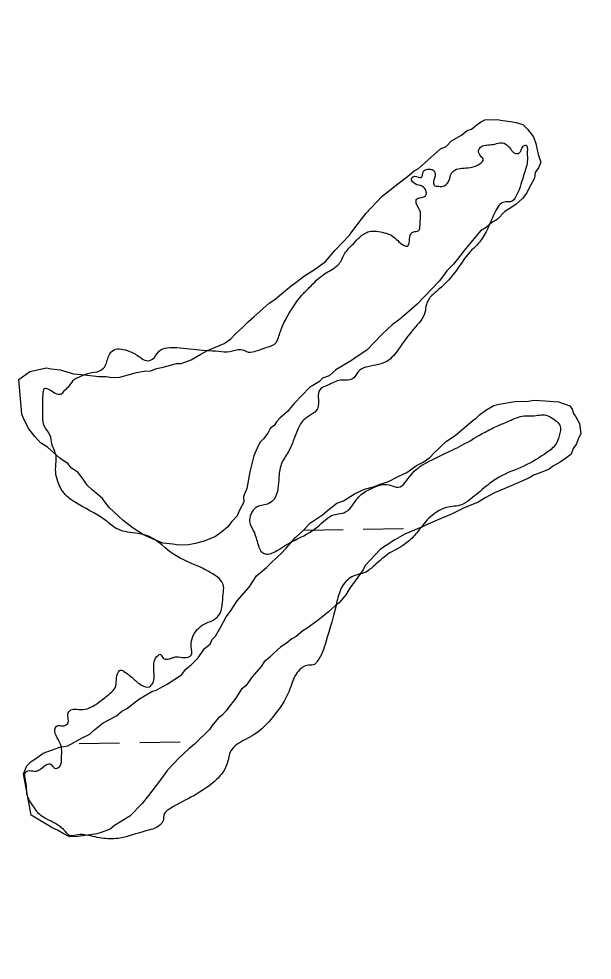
# Model space of a CAD drawing. Extents: x 3887375 to 3925618, y 296674 to 322633.
# Drawn here: x 3914283 to 3914738, y 311094 to 311841 of the extents above; entities that cross this region are included whole.
import ezdxf

# ---------------------------------------------------------------- set-up
doc = ezdxf.new("R2010")
doc.units = 0
doc.layers.add('V-RIVR-EDGE', color=7, linetype='Continuous')
doc.layers.add('V-WETL-SWMP', color=7, linetype='Continuous')

msp = doc.modelspace()

# ---------------------------------------------------------------- linework, layer by layer
at = {"layer": 'V-RIVR-EDGE'}
for points in [[(3914367.81, 309032.84), (3914370.57, 309044.75), (3914376.75, 309058.55), (3914387.58, 309096.14), (3914387.62, 309111.49), (3914386.11, 309120.71), (3914383.44, 309126.09), (3914372.32, 309129.95), (3914364.65, 309133.81), (3914362.74, 309136.5), (3914361.6, 309142.26), (3914361.63, 309153.78), (3914360.13, 309168.37), (3914360.15, 309178.34), (3914360.17, 309186.4), (3914362.1, 309188.7), (3914365.94, 309191), (3914370.55, 309190.98), (3914377.84, 309189.43), (3914383.59, 309187.11), (3914385.88, 309183.65), (3914391.64, 309182.49), (3914397.8, 309189.77), (3914399.73, 309197.44), (3914403.6, 309210.86), (3914405.92, 309217.38), (3914412.46, 309222.35), (3914420.17, 309235.77), (3914424.44, 309253.41), (3914424.45, 309259.94), (3914421.77, 309262.63), (3914402.2, 309263.45), (3914396.83, 309263.84), (3914396.45, 309267.68), (3914398.77, 309275.35), (3914403.4, 309282.25), (3914412.63, 309291.44), (3914420.72, 309301.78), (3914428.03, 309308.29), (3914438.79, 309315.94), (3914449.95, 309325.89), (3914453.81, 309334.32), (3914454.59, 309341.61), (3914448.48, 309354.68), (3914448.49, 309359.28), (3914448.52, 309368.11), (3914451.25, 309386.53), (3914454.73, 309398.8), (3914454.75, 309406.09), (3914452.09, 309416.08), (3914444.81, 309422.24), (3914443.29, 309426.08), (3914444.45, 309429.92), (3914449.45, 309433.74), (3914457.53, 309442.55), (3914458.31, 309448.69), (3914455.66, 309463.28), (3914451.09, 309477.49), (3914451.11, 309485.94), (3914453.82, 309497.06), (3914453.08, 309505.12), (3914450.43, 309522.4), (3914442.83, 309553.12), (3914439.42, 309569.63), (3914435.61, 309579.62), (3914430.24, 309584.24), (3914426.03, 309588.86), (3914425.67, 309596.92), (3914428.77, 309609.19), (3914431.85, 309611.87), (3914435.7, 309617.62), (3914438.4, 309624.91), (3914446.48, 309632.56), (3914451.1, 309635.24), (3914459.94, 309641.36), (3914464.56, 309647.49), (3914468.41, 309653.23), (3914467.66, 309658.22), (3914468.43, 309661.68), (3914472.27, 309662.82), (3914476.9, 309671.25), (3914477.3, 309676.62), (3914476.17, 309686.22), (3914478.88, 309694.28), (3914483.48, 309694.26), (3914493.46, 309694.24), (3914503.06, 309698.05), (3914510.76, 309704.94), (3914511.92, 309711.08), (3914508.48, 309714.93), (3914499.29, 309722.24), (3914497.38, 309729.16), (3914495.5, 309742.59), (3914497.06, 309752.57), (3914498.23, 309760.63), (3914504.39, 309769.44), (3914509.4, 309777.87), (3914513.28, 309793.21), (3914513.69, 309805.11), (3914514.5, 309821.23), (3914514.95, 309846.17), (3914511.15, 309862.69), (3914505.8, 309874.6), (3914497.77, 309886.13), (3914493.95, 309891.9), (3914490.5, 309894.6), (3914482.44, 309895.77), (3914479.76, 309898.46), (3914479.77, 309901.91), (3914480.57, 309913.81), (3914478.66, 309918.04), (3914472.16, 309926.11), (3914472.18, 309934.56), (3914474.12, 309943.38), (3914476.84, 309956.04), (3914477.63, 309967.94), (3914481.9, 309987.11), (3914484.24, 310000.16), (3914483.1, 310005.53), (3914476.61, 310018.98), (3914471.26, 310028.59), (3914471.28, 310036.65), (3914472.07, 310046.63), (3914475.53, 310048.54), (3914483.2, 310047.37), (3914490.5, 310047.35), (3914505.86, 310051.54), (3914510.86, 310055.36), (3914512.03, 310066.11), (3914508.61, 310079.16), (3914504.04, 310091.07), (3914497.57, 310112.97), (3914492.62, 310129.87), (3914486.88, 310137.56), (3914481.53, 310145.25), (3914480.78, 310152.16), (3914479.25, 310156.77), (3914473.52, 310165.99), (3914473.53, 310169.45), (3914478.92, 310178.26), (3914482.02, 310188.23), (3914487.82, 310206.26), (3914491.31, 310221.6), (3914501.35, 310246.52), (3914507.52, 310259.94), (3914519.07, 310270.66), (3914533.68, 310284.06), (3914548.67, 310290.16), (3914563.65, 310297.03), (3914567.88, 310301.24), (3914574.03, 310303.53), (3914584.81, 310315.4), (3914587.52, 310327.29), (3914593.31, 310340.33), (3914616.89, 310405.52), (3914619.98, 310416.64), (3914620, 310423.93), (3914620.41, 310434.29), (3914623.5, 310441.58), (3914629.66, 310448.47), (3914635.82, 310455.75), (3914647.38, 310477.21), (3914656.65, 310499.45), (3914658.98, 310511.73), (3914659.39, 310518.64), (3914658.25, 310524.78), (3914650.6, 310535.16), (3914644.86, 310542.09), (3914644.87, 310545.16), (3914647.95, 310551.67), (3914651.43, 310562.79), (3914656.09, 310581.59), (3914658.83, 310604.61), (3914656.6, 310632.64), (3914652.41, 310646.46), (3914647.44, 310656.45), (3914647.08, 310662.6), (3914650.16, 310667.58), (3914655.92, 310670.25), (3914661.68, 310670.62), (3914668.58, 310668.68), (3914672.8, 310665.22), (3914679.7, 310664.43), (3914688.54, 310667.87), (3914696.98, 310667.85), (3914705.8, 310664.37), (3914710.4, 310662.44), (3914718.85, 310661.65), (3914734.59, 310663.91), (3914747.64, 310665.8), (3914761.46, 310666.54), (3914771.06, 310666.51), (3914777.96, 310664.19), (3914784.48, 310662.64), (3914789.86, 310664.16), (3914794.49, 310677.2), (3914803.34, 310685.62), (3914813.34, 310691.74), (3914819.12, 310701.7), (3914824.13, 310708.98), (3914831.44, 310718.94), (3914836.84, 310729.68), (3914837.63, 310736.58), (3914834.19, 310744.27), (3914834.21, 310753.1), (3914841.91, 310762.67), (3914847.68, 310766.5), (3914859.96, 310766.47), (3914870.71, 310764.52), (3914877.62, 310767.96), (3914883.4, 310774.47), (3914886.87, 310782.9), (3914888.6, 310863.12), (3914888.23, 310867.72), (3914888.25, 310874.63), (3914890.95, 310881.92), (3914894.03, 310886.13), (3914899.47, 310912.22), (3914899.14, 310934.09), (3914898.4, 310942.54), (3914899.18, 310947.53), (3914903.02, 310950.59), (3914907.63, 310950.96), (3914931.41, 310946.3), (3914947.91, 310945.49), (3914957.13, 310948.54), (3914957.15, 310955.83), (3914962.96, 310978.46), (3914963.38, 310989.59), (3914963.41, 311002.25), (3914967.67, 311016.83), (3914973.08, 311031.78), (3914982.69, 311039.82), (3914989.23, 311045.56), (3914994.24, 311055.53), (3914995.81, 311067.04), (3915002.76, 311083.52), (3915008.19, 311107.31), (3915010.91, 311121.88), (3915018.26, 311142.98), (3915021.36, 311156.02), (3915019.86, 311169.84), (3915016.03, 311175.22), (3915006.45, 311181.77), (3915001.11, 311193.68), (3914998.45, 311204.05), (3914998.47, 311211.73), (3914998.87, 311219.02), (3914997.36, 311230.15), (3914995.46, 311235.53), (3914991.26, 311245.14), (3914987.06, 311253.21), (3914985.16, 311261.66), (3914976.06, 311306.2), (3914973.39, 311314.65), (3914973.41, 311320.79), (3914976.12, 311330.38), (3914981.9, 311339.96), (3914992.67, 311350.3), (3914996.92, 311362.18), (3915001.19, 311381.36), (3915003.93, 311404), (3915006.26, 311415.13), (3915011.27, 311421.64), (3915017.06, 311433.91), (3915019.01, 311448.1), (3915014.44, 311462.32), (3915011.8, 311481.13), (3915011.46, 311496.87), (3915015.75, 311524.87), (3915019.24, 311539.83), (3915018.12, 311552.5), (3915015.85, 311565.17), (3915011.26, 311572.09), (3915007.8, 311572.1), (3915005.11, 311569.04), (3914999.7, 311554.85), (3914995.85, 311551.79), (3914993.17, 311550.64), (3914983.15, 311534.93), (3914977.38, 311528.81), (3914956.62, 311517.34), (3914927.8, 311503.6), (3914910.14, 311499.42), (3914892.87, 311502.15), (3914882.52, 311507.93), (3914877.92, 311509.09), (3914866.79, 311508.74), (3914848.37, 311511.47), (3914839.17, 311516.1), (3914833.05, 311524.17), (3914830.39, 311534.54), (3914833.49, 311546.43), (3914840.82, 311561), (3914850.81, 311567.88), (3914851.98, 311572.49), (3914852.39, 311583.23), (3914852.03, 311592.44), (3914850.11, 311592.83), (3914846.26, 311588.24), (3914840.85, 311572.51), (3914836.62, 311571.37), (3914830.48, 311571), (3914829.72, 311572.93), (3914832.41, 311575.61), (3914837.03, 311579.82), (3914838.19, 311585.57), (3914835.13, 311590.57), (3914829.78, 311598.64), (3914830.18, 311603.25), (3914833.64, 311606.31), (3914841.69, 311604.75), (3914849.38, 311608.57), (3914858.23, 311616.23), (3914866.7, 311626.95), (3914880.18, 311647.64), (3914891.73, 311660.66), (3914901.72, 311667.93), (3914922.48, 311678.63), (3914934.01, 311685.89), (3914939.03, 311696.63), (3914950.18, 311706.19), (3914975.92, 311718.41), (3914992.83, 311726.81), (3915003.61, 311737.15), (3915027.85, 311762.42), (3915050.56, 311788.08), (3915074.04, 311815.66), (3915097.89, 311840.55)], [(3914436.81, 311400.22), (3914428.03, 311404.93), (3914405.5, 311415.83), (3914386.78, 311429.65), (3914377.41, 311432.31), (3914361.6, 311435.57), (3914351.36, 311442.92), (3914327.08, 311457.33), (3914319.77, 311463.21), (3914313.94, 311473.48), (3914312.2, 311481.1), (3914312.51, 311489.31), (3914312.52, 311493.7), (3914309.03, 311503.67), (3914307.87, 311510.12), (3914303.2, 311517.16), (3914302.05, 311524.78), (3914302.07, 311531.23), (3914302.39, 311544.41), (3914303.28, 311547.34), (3914307.96, 311545.86), (3914317.04, 311543.21), (3914319.68, 311546.13), (3914323.5, 311549.93), (3914327.03, 311554.61), (3914330.55, 311556.36), (3914338.76, 311559.56), (3914346.97, 311561.3), (3914350.79, 311564.22), (3914354.32, 311573.29), (3914358.44, 311577.97), (3914364.01, 311578.54), (3914370.74, 311576.77), (3914379.22, 311572.06), (3914384.2, 311569.41), (3914388.89, 311570.57), (3914394.18, 311577), (3914400.63, 311579.62), (3914410.89, 311579.6), (3914431.39, 311577.5), (3914441.35, 311576.88), (3914450.14, 311576.57), (3914458.64, 311578.31), (3914465.08, 311576.24), (3914471.24, 311577.1), (3914479.74, 311580.01), (3914486.78, 311583.51), (3914488.25, 311586.44), (3914491.79, 311596.1), (3914499.45, 311610.43), (3914507.38, 311621.26), (3914513.26, 311627.39), (3914525.3, 311638.2), (3914535.27, 311644.63), (3914538.21, 311648.13), (3914541.45, 311654.57), (3914548.21, 311662.17), (3914553.2, 311667.43), (3914560.83, 311671.81), (3914572.55, 311670.9), (3914579.28, 311668.25), (3914588.05, 311660.9), (3914591.27, 311660.31), (3914592.45, 311662.65), (3914593.35, 311668.8), (3914595.4, 311671.43), (3914600.09, 311672.59), (3914600.98, 311675.23), (3914601.29, 311681.97), (3914601.3, 311687.24), (3914598.1, 311694.28), (3914598.1, 311697.21), (3914603.97, 311699.25), (3914606.03, 311701.29), (3914606.03, 311703.05), (3914602.53, 311707.75), (3914597.26, 311709.52), (3914594.34, 311713.63), (3914596.68, 311715.67), (3914601.96, 311714.78), (3914603.13, 311716.83), (3914604.31, 311720.34), (3914608.13, 311721.21), (3914611.35, 311720.62), (3914613.1, 311717.09), (3914611.62, 311711.24), (3914612.2, 311708.6), (3914615.71, 311707.71), (3914620.11, 311707.99), (3914624.22, 311712.67), (3914625.7, 311717.65), (3914628.63, 311720.57), (3914634.2, 311722.02), (3914640.94, 311722.59), (3914649.16, 311726.09), (3914651.21, 311728.72), (3914649.17, 311731.66), (3914647.42, 311735.76), (3914648.89, 311738.69), (3914657.69, 311740.72), (3914667.65, 311741.86), (3914672.92, 311737.16), (3914676.13, 311733.93), (3914679.65, 311734.22), (3914681.12, 311736.26), (3914682.88, 311739.48), (3914684.94, 311740.36), (3914686.09, 311735.08), (3914686.08, 311727.17), (3914683.12, 311716.34), (3914676.34, 311698.48), (3914673.4, 311695.56), (3914669, 311695.28), (3914664.6, 311693.53), (3914661.08, 311688.56), (3914653.42, 311671.58), (3914646.36, 311661.34), (3914640.48, 311655.5), (3914628.73, 311639.41), (3914614.04, 311624.21), (3914607.58, 311617.49), (3914606.1, 311613.98), (3914604.91, 311607.54), (3914596.09, 311594.67), (3914584.04, 311578.58), (3914574.93, 311568.94), (3914568.19, 311566.32), (3914559.69, 311564.58), (3914552.94, 311561.67), (3914548.53, 311555.82), (3914545.31, 311554.07), (3914537.98, 311553.79), (3914528.01, 311550.01), (3914521.55, 311546.22), (3914520.37, 311540.36), (3914519.76, 311531.28), (3914514.47, 311526.31), (3914508.6, 311522.22), (3914503.6, 311513.74), (3914497.12, 311497.93), (3914491.53, 311488.28), (3914489.15, 311477.15), (3914485.3, 311459.58), (3914481.19, 311456.07), (3914471.81, 311453.46), (3914466.81, 311447.32), (3914465.92, 311441.76), (3914469.12, 311434.13), (3914472.61, 311423.28), (3914476.11, 311417.12), (3914479.33, 311415.94), (3914488.72, 311419.43), (3914501.92, 311427.02), (3914519.82, 311437.52), (3914532.74, 311447.16), (3914537.72, 311448.02), (3914543.29, 311450.06), (3914547.11, 311454.15), (3914554.75, 311463.51), (3914559.44, 311466.43), (3914576.45, 311470.78), (3914583.77, 311469.01), (3914593.75, 311478.65), (3914605.79, 311488.29), (3914618.7, 311494.7), (3914634.25, 311502.28), (3914652.73, 311512.78), (3914662.7, 311517.74), (3914671.8, 311521.53), (3914683.53, 311525.6), (3914690.26, 311525.58), (3914701.11, 311526.14), (3914706.37, 311523.49), (3914712.51, 311516.15), (3914711.91, 311511.76), (3914709.26, 311503.85), (3914701.62, 311496.55), (3914683.43, 311485.75), (3914663.78, 311477.01), (3914653.5, 311469.71), (3914641.17, 311459.49), (3914634.13, 311455.11), (3914621.82, 311452.8), (3914613.9, 311449.01), (3914608.03, 311444.33), (3914598.33, 311432.64), (3914590.69, 311425.04), (3914576.9, 311416.87)], [(3914576.9, 311416.87), (3914564.86, 311406.94), (3914557.53, 311401.39), (3914548.14, 311398.48), (3914543.45, 311395.27), (3914539.33, 311390.3), (3914535.2, 311378.3), (3914526.33, 311346.09), (3914519.56, 311330.87), (3914516.33, 311327.95), (3914511.34, 311327.67), (3914506.94, 311325.34), (3914502.83, 311320.66), (3914497.23, 311307.2), (3914484.58, 311287.01), (3914469.6, 311272.69), (3914455.81, 311264.81), (3914451.11, 311259.85), (3914448.16, 311249.89), (3914444.33, 311242.28), (3914436.99, 311234.68), (3914419.38, 311223.01), (3914401.19, 311212.8), (3914398.25, 311209.88), (3914397.36, 311204.6), (3914394.71, 311200.8), (3914382.98, 311196.14), (3914363.05, 311190.63), (3914350.45, 311190.36), (3914336.39, 311193.03), (3914329.94, 311193.34), (3914323.79, 311192.48), (3914319.7, 311196.01), (3914306.83, 311204.83), (3914298.64, 311210.12), (3914295.42, 311214.52), (3914289.88, 311223.91), (3914288.73, 311233.88), (3914289.05, 311243.55), (3914291.4, 311244.13), (3914296.67, 311243.82), (3914300.48, 311245.57), (3914304.59, 311248.78), (3914308.11, 311249.36), (3914311.32, 311246.13), (3914315.14, 311247.29), (3914316.91, 311254.9), (3914316.06, 311265.16), (3914311.99, 311278.36), (3914313.46, 311279.82), (3914316.68, 311279.81), (3914319.03, 311279.8), (3914321.96, 311282.14), (3914321.98, 311290.05), (3914325.21, 311292.68), (3914330.19, 311292.67), (3914337.22, 311293.24), (3914346.03, 311298.19), (3914355.42, 311305.5), (3914359.24, 311309.88), (3914361.91, 311322.47), (3914363.38, 311323.93), (3914366.01, 311323.05), (3914373.32, 311317.46), (3914380.34, 311311.88), (3914386.49, 311310.69), (3914389.13, 311313.62), (3914390.04, 311323.87), (3914393.58, 311335.87), (3914394.76, 311336.46), (3914396.8, 311334.11), (3914401.49, 311332.63), (3914405, 311333.79), (3914407.94, 311334.37), (3914414.09, 311333.77), (3914419.66, 311335.81), (3914419.67, 311342.25), (3914424.4, 311356.01), (3914429.97, 311360.39), (3914436.43, 311363.31), (3914441.42, 311367.4), (3914444.98, 311384.38), (3914445.28, 311390.53), (3914443.24, 311394.93), (3914436.81, 311400.22)]]:
    msp.add_spline(points, degree=3, dxfattribs=at)
at = {"layer": 'V-WETL-SWMP'}
for p, q in [((3914508.68, 311434.99), (3914540.01, 311435.53)), ((3914556.01, 311435.8), (3914588, 311436.35)), ((3914330.89, 311265.74), (3914362.89, 311266.29)), ((3914378.89, 311266.56), (3914410.88, 311267.11))]:
    msp.add_line(p, q, dxfattribs=at)
for points in [[(3914285.4, 311526.84), (3914282.98, 311554.34), (3914291.71, 311560.77), (3914304.98, 311563.75), (3914308.55, 311562.94), (3914315.68, 311562.22), (3914326.42, 311558.92), (3914335.33, 311558.24), (3914346.03, 311556.71), (3914352.25, 311556.86), (3914356.71, 311556.07), (3914362.93, 311556.22), (3914376.17, 311560.09), (3914382.37, 311561.12), (3914387.7, 311561.24), (3914392.1, 311563.12), (3914397.41, 311564.14), (3914408.01, 311567.05), (3914411.56, 311567.14), (3914419.5, 311569.99), (3914427.39, 311574.62), (3914432.66, 311577.41), (3914445.85, 311583.05), (3914451.1, 311586.73), (3914454.57, 311590.37), (3914460.67, 311595.85), (3914465, 311600.39), (3914469.36, 311604.05), (3914481.55, 311615), (3914485.93, 311617.77), (3914491.16, 311622.34), (3914499, 311628.74), (3914502.5, 311631.49), (3914508.61, 311636.08), (3914517.37, 311641.62), (3914519.99, 311643.46), (3914526.11, 311648.05), (3914533.89, 311657.12), (3914545.17, 311668.94), (3914546.89, 311671.65), (3914558.1, 311686.13), (3914571.12, 311699.77), (3914575.47, 311703.43), (3914582.46, 311708.92), (3914591.19, 311715.35), (3914596.42, 311719.92), (3914599.93, 311721.78), (3914617.35, 311737.3), (3914621.75, 311739.18), (3914626.08, 311743.73), (3914633.98, 311748.36), (3914638.33, 311752.01), (3914641.87, 311752.98), (3914646.23, 311756.64), (3914648.85, 311758.48), (3914652.36, 311760.34), (3914662.13, 311760.57), (3914666.6, 311759.79), (3914672.83, 311759.04), (3914677.3, 311758.26), (3914682.67, 311756.61), (3914686.31, 311753.14), (3914688.15, 311750.52), (3914690.9, 311747.03), (3914692.8, 311741.74), (3914694.78, 311732.89), (3914696.7, 311726.72), (3914695.03, 311722.23), (3914692.45, 311718.62), (3914691.67, 311714.15), (3914687.41, 311706.05), (3914685.72, 311702.46), (3914682.27, 311697.93), (3914677.04, 311693.37), (3914671.8, 311689.69), (3914668.28, 311687.83), (3914662.21, 311681.46), (3914657.83, 311678.69), (3914653.47, 311675.04), (3914649.09, 311672.27), (3914641.31, 311663.2), (3914636.12, 311656.85), (3914632.67, 311652.33), (3914627.49, 311645.98), (3914622.28, 311640.53), (3914619.7, 311636.91), (3914616.25, 311632.39), (3914598.9, 311614.2), (3914594.54, 311610.54), (3914588.45, 311605.07), (3914584.96, 311602.32), (3914578.84, 311597.73), (3914571.02, 311590.43), (3914558.87, 311577.71), (3914551.87, 311573.1), (3914546.62, 311569.42), (3914534.35, 311562.02), (3914529.12, 311557.45), (3914523.83, 311555.55), (3914521.23, 311552.82), (3914513.34, 311548.19)], [(3914513.34, 311548.19), (3914501.19, 311535.46), (3914496.01, 311529.12), (3914489.92, 311523.64), (3914487.31, 311520.92), (3914485.6, 311518.21), (3914482.11, 311515.46), (3914480.42, 311511.86), (3914476.96, 311507.34), (3914474.36, 311504.61), (3914472.65, 311501.91), (3914469.28, 311493.83), (3914466.02, 311481.3), (3914463.67, 311467.92), (3914461.15, 311461.64), (3914461.25, 311457.19), (3914457.85, 311450.89), (3914456.17, 311446.41), (3914451.83, 311441.86), (3914448.39, 311437.34), (3914444.03, 311433.68), (3914438.78, 311430), (3914429.98, 311426.24), (3914422.92, 311424.29), (3914417.6, 311423.28), (3914409.61, 311423.09), (3914405.15, 311423.88), (3914397.13, 311424.58), (3914393.54, 311426.27), (3914389.05, 311427.94), (3914381.86, 311431.33), (3914373.74, 311436.47), (3914369.21, 311439.92), (3914365.6, 311442.5), (3914354.69, 311452.91), (3914351.03, 311457.27), (3914349.19, 311459.9), (3914341.03, 311466.82), (3914337.39, 311470.29), (3914334.62, 311474.67), (3914330.03, 311480.78), (3914324.62, 311484.21), (3914321.87, 311487.7), (3914319.17, 311489.41), (3914315.55, 311492), (3914305.57, 311500.65), (3914300.15, 311504.08), (3914295.59, 311509.3), (3914291, 311515.42), (3914287.28, 311522.44), (3914285.4, 311526.84)], [(3914549.1, 311463.7), (3914557.01, 311467.44), (3914564.08, 311469.38), (3914569.37, 311471.29), (3914575.54, 311473.21), (3914584.32, 311477.86), (3914590.48, 311480.67), (3914598.35, 311486.19), (3914603.62, 311488.98), (3914608.86, 311492.66), (3914612.33, 311496.29), (3914621.9, 311505.41), (3914628.9, 311510.02), (3914642.85, 311521.9), (3914645.47, 311523.74), (3914648.07, 311526.47), (3914653.32, 311530.15), (3914659.45, 311533.84), (3914663.87, 311534.84), (3914676.27, 311536.91), (3914686.93, 311537.16), (3914691.35, 311538.15), (3914700.26, 311537.47), (3914710.94, 311536.83), (3914719.91, 311533.48), (3914721.75, 311530.86), (3914722.72, 311527.33), (3914724.56, 311524.71), (3914727.35, 311519.44), (3914728.42, 311511.46), (3914726.73, 311507.87), (3914725.06, 311503.38), (3914722.47, 311499.77), (3914720.8, 311495.28), (3914717.31, 311492.54), (3914712.06, 311488.86), (3914706.8, 311486.07), (3914703.31, 311483.32), (3914696.26, 311480.49), (3914690.97, 311478.58), (3914688.35, 311476.74), (3914673.39, 311470.17), (3914660.19, 311464.53), (3914653.17, 311460.81), (3914647.03, 311457.11), (3914635.59, 311452.4), (3914625.92, 311447.72), (3914619.76, 311444.91), (3914612.72, 311442.08), (3914602.16, 311437.39), (3914588.96, 311431.75), (3914581.07, 311427.12), (3914569.69, 311419.74), (3914557.54, 311407.01), (3914555.85, 311403.41), (3914545.52, 311388.95), (3914542.09, 311383.54), (3914536.91, 311377.19), (3914534.28, 311375.35), (3914528.19, 311369.88), (3914520.34, 311363.47), (3914511.6, 311357.04), (3914508.09, 311355.18), (3914502.87, 311350.61), (3914499.35, 311348.76), (3914495, 311345.1), (3914490.62, 311342.33), (3914484.52, 311336.85), (3914481.92, 311334.12), (3914477.56, 311330.47), (3914474.98, 311326.85), (3914468.06, 311318.69), (3914462.9, 311311.46), (3914459.41, 311308.71), (3914454.26, 311300.59), (3914449.08, 311294.24), (3914447.36, 311291.54), (3914443.89, 311287.9), (3914441.27, 311286.06), (3914436.08, 311279.72), (3914434.37, 311277.01), (3914422.2, 311265.17), (3914417.85, 311261.51), (3914410.02, 311254.22), (3914400.47, 311244.21), (3914396.18, 311237.89), (3914391.86, 311232.46), (3914388.41, 311227.93), (3914385.83, 311224.31), (3914380.65, 311217.97), (3914371.1, 311207.97), (3914358.83, 311200.57), (3914355.34, 311197.82), (3914348.3, 311194.99), (3914344.76, 311194.02), (3914329.7, 311191.89), (3914323.48, 311191.74), (3914318.09, 311194.28), (3914313.59, 311196.84), (3914309.99, 311198.54), (3914292.86, 311208.8)], [(3914292.86, 311208.8), (3914286.76, 311241.54), (3914289.28, 311247.83), (3914292.75, 311251.46), (3914297.13, 311254.23), (3914302.38, 311257.91), (3914315.6, 311262.67), (3914321.79, 311263.7), (3914333.2, 311270.19), (3914339.35, 311273), (3914341.96, 311275.73), (3914349.81, 311282.14), (3914360.34, 311287.72), (3914364.7, 311291.37), (3914368.21, 311293.23), (3914377.82, 311300.57), (3914383.95, 311304.27), (3914388.33, 311307.04), (3914391.87, 311308.01), (3914400.65, 311312.66), (3914412.03, 311320.04), (3914415.48, 311324.57), (3914419.84, 311328.22), (3914425.04, 311333.68), (3914430.21, 311340.91), (3914434.56, 311344.57), (3914436.26, 311348.16), (3914438.86, 311350.89), (3914443.13, 311358.1), (3914447.39, 311366.2), (3914450.84, 311370.73), (3914455.98, 311378.85), (3914465.5, 311389.74), (3914471.51, 311398.77), (3914479.36, 311405.17), (3914483.7, 311409.72), (3914490.66, 311416.11), (3914495, 311420.65), (3914501.92, 311428.82), (3914508.01, 311434.29), (3914514.08, 311440.66), (3914523.71, 311447.1), (3914528.94, 311451.67), (3914535.05, 311456.26), (3914540.34, 311458.16), (3914549.1, 311463.7)]]:
    msp.add_lwpolyline(points, dxfattribs=at)

doc.saveas('drawing.dxf')
